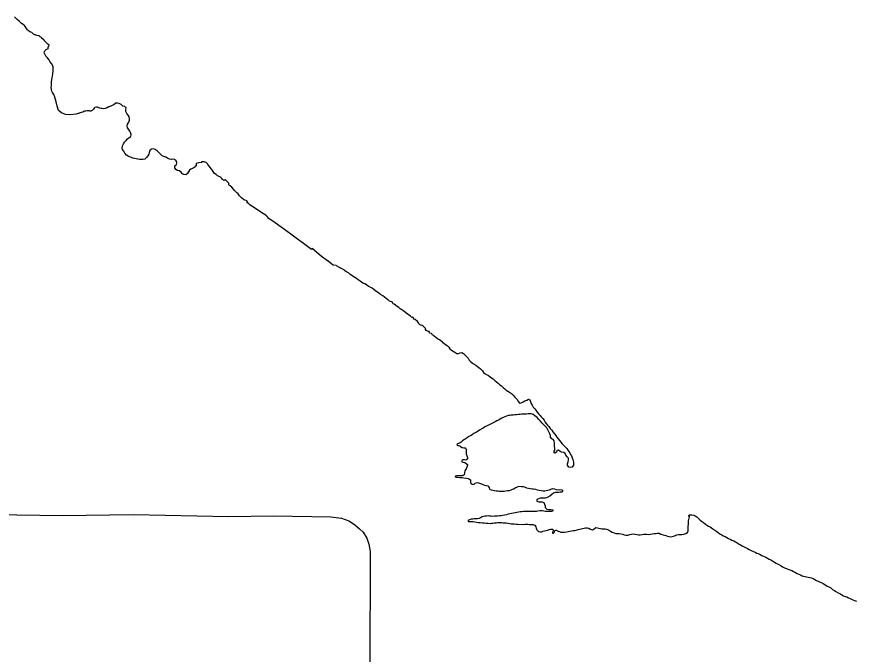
# Model space of a CAD drawing. Extents: x -232 to 448, y 619 to 1059.
# Drawn here: x 239.07 to 271.78, y 919.03 to 943.9 of the extents above; entities that cross this region are included whole.
import ezdxf

# ---------------------------------------------------------------- set-up
doc = ezdxf.new("R2010")
doc.units = 0
doc.layers.add('Default', color=7, linetype='Continuous')

msp = doc.modelspace()

# ---------------------------------------------------------------- linework, layer by layer
at = {"layer": 'Default'}
for points in [[(239.517, 943.359), (239.488, 943.384), (239.45, 943.444), (239.406, 943.51), (239.36, 943.567), (239.321, 943.6), (239.252, 943.64), (239.173, 943.711), (239.084, 943.795), (238.983, 943.897)], [(239.7, 943.235), (239.649, 943.278), (239.578, 943.31), (239.517, 943.359)], [(239.7, 943.235), (239.757, 943.207), (239.77, 943.202), (239.791, 943.194), (239.814, 943.187), (239.843, 943.18), (239.863, 943.174), (239.909, 943.17), (239.93, 943.163), (239.953, 943.146), (239.968, 943.134), (240.018, 943.106), (240.036, 943.082), (240.079, 943.04), (240.092, 943.027), (240.137, 942.978), (240.178, 942.93), (240.218, 942.895), (240.282, 942.833)], [(240.486, 941.881), (240.487, 941.962), (240.423, 942.07), (240.361, 942.155), (240.321, 942.225), (240.264, 942.292), (240.206, 942.355), (240.184, 942.398), (240.17, 942.415), (240.144, 942.469), (240.138, 942.518), (240.156, 942.573), (240.208, 942.624), (240.263, 942.644), (240.31, 942.654), (240.295, 942.693), (240.297, 942.726), (240.316, 942.752), (240.325, 942.785), (240.282, 942.833)], [(240.512, 940.863), (240.466, 940.941), (240.438, 940.995), (240.425, 941.053), (240.419, 941.08), (240.41, 941.142), (240.418, 941.222), (240.426, 941.374), (240.451, 941.513), (240.473, 941.677), (240.482, 941.79), (240.486, 941.881)], [(242.393, 940.314), (242.36, 940.323), (242.311, 940.33), (242.272, 940.341), (242.221, 940.365), (242.174, 940.377), (242.108, 940.356), (242.081, 940.327), (242.06, 940.294), (242.035, 940.272), (242.008, 940.242), (241.986, 940.224), (241.953, 940.212), (241.914, 940.216), (241.889, 940.227), (241.861, 940.23), (241.828, 940.223), (241.813, 940.224), (241.76, 940.217), (241.707, 940.215), (241.68, 940.199), (241.638, 940.181), (241.577, 940.166), (241.542, 940.156), (241.523, 940.144), (241.513, 940.138), (241.468, 940.121), (241.388, 940.099), (241.133, 940.072), (240.964, 940.085), (240.817, 940.144), (240.695, 940.246), (240.642, 940.413), (240.598, 940.576), (240.579, 940.668), (240.548, 940.765), (240.512, 940.863)], [(245.342, 937.907), (245.271, 937.941), (245.235, 938.003), (245.238, 938.077), (245.296, 938.14), (245.316, 938.214), (245.286, 938.282), (245.215, 938.335), (245.149, 938.342), (245.098, 938.336), (245.025, 938.342), (244.949, 938.386), (244.882, 938.422), (244.81, 938.443), (244.734, 938.476), (244.67, 938.536), (244.612, 938.599), (244.539, 938.663), (244.472, 938.724), (244.4, 938.746), (244.322, 938.735), (244.26, 938.684), (244.234, 938.598), (244.217, 938.543), (244.179, 938.469), (244.133, 938.402), (244.069, 938.345), (243.99, 938.33), (243.935, 938.327), (243.857, 938.332), (243.794, 938.341), (243.722, 938.357), (243.655, 938.374), (243.595, 938.387), (243.537, 938.403), (243.469, 938.434), (243.416, 938.462), (243.349, 938.504), (243.288, 938.573), (243.238, 938.652), (243.198, 938.722), (243.185, 938.788), (243.193, 938.864), (243.232, 938.94), (243.276, 939.007), (243.339, 939.068), (243.387, 939.131), (243.449, 939.186), (243.517, 939.233), (243.533, 939.308), (243.501, 939.38), (243.475, 939.44), (243.441, 939.496), (243.389, 939.569), (243.374, 939.641), (243.387, 939.707), (243.439, 939.782), (243.461, 939.858), (243.462, 939.93), (243.451, 940), (243.419, 940.054), (243.358, 940.121), (243.328, 940.196), (243.327, 940.27), (243.33, 940.34), (243.282, 940.398), (243.211, 940.415), (243.134, 940.478), (243.056, 940.519), (243.001, 940.532), (242.927, 940.527), (242.863, 940.48), (242.791, 940.442), (242.731, 940.412), (242.66, 940.38), (242.588, 940.348), (242.516, 940.325), (242.45, 940.312), (242.393, 940.314)], [(246.275, 938.212), (246.172, 938.197), (246.068, 938.178), (246.062, 938.079), (246.023, 938.065), (246.008, 938.031), (245.993, 938.012), (245.95, 937.997), (245.853, 937.957), (245.809, 937.91)], [(246.275, 938.212), (246.302, 938.253), (246.33, 938.253), (246.366, 938.249), (246.407, 938.237), (246.447, 938.221), (246.506, 938.157)], [(246.843, 937.749), (246.786, 937.789), (246.727, 937.86), (246.677, 937.934), (246.625, 938.009), (246.573, 938.076), (246.525, 938.134), (246.506, 938.157)], [(245.809, 937.91), (245.761, 937.843), (245.724, 937.783), (245.659, 937.731), (245.588, 937.743), (245.533, 937.774), (245.472, 937.845), (245.401, 937.887), (245.342, 937.907)], [(246.936, 937.682), (246.893, 937.697), (246.883, 937.703), (246.843, 937.749)], [(246.936, 937.682), (246.982, 937.665), (247.006, 937.655), (247.034, 937.639)], [(247.29, 937.454), (247.249, 937.496), (247.199, 937.552), (247.172, 937.526), (247.147, 937.516), (247.116, 937.535), (247.088, 937.556), (247.068, 937.583), (247.048, 937.614), (247.034, 937.639)], [(247.29, 937.454), (247.321, 937.427), (247.336, 937.402)], [(247.39, 937.309), (247.364, 937.321), (247.345, 937.338), (247.337, 937.363), (247.336, 937.402)], [(247.836, 936.831), (247.762, 936.919), (247.703, 936.987), (247.634, 937.048), (247.564, 937.115), (247.509, 937.186), (247.461, 937.254), (247.39, 937.309)], [(251.528, 934.19), (251.409, 934.202), (251.225, 934.349), (250.953, 934.551), (250.755, 934.718), (250.59, 934.858), (250.565, 934.826), (250.409, 934.933), (250.251, 935.055), (250.018, 935.229), (249.807, 935.382), (249.563, 935.555), (249.385, 935.697), (249.149, 935.857), (248.901, 936.033), (248.841, 936.106), (248.794, 936.14), (248.687, 936.216), (248.508, 936.333), (248.337, 936.447), (248.215, 936.525), (248.165, 936.567), (248.108, 936.609), (248.049, 936.653), (248.074, 936.688), (248.046, 936.713), (248.019, 936.725), (247.968, 936.743), (247.926, 936.762), (247.836, 936.831)], [(251.528, 934.19), (251.623, 934.146), (251.715, 934.091)], [(251.854, 934.009), (251.715, 934.091)], [(251.854, 934.009), (251.9, 933.979)], [(251.937, 933.952), (251.9, 933.979)], [(253.545, 932.862), (253.476, 932.902), (253.418, 932.961), (253.351, 933.015), (253.261, 933.064), (253.206, 933.106), (253.139, 933.152), (253.083, 933.196), (253.004, 933.257), (252.937, 933.305), (252.855, 933.348), (252.788, 933.382), (252.717, 933.44), (252.642, 933.481), (252.572, 933.51), (252.515, 933.54), (252.459, 933.58), (252.386, 933.63), (252.323, 933.683), (252.258, 933.727), (252.195, 933.767), (252.138, 933.801), (252.069, 933.847), (252.006, 933.91), (251.937, 933.952)], [(253.787, 932.682), (253.754, 932.701), (253.738, 932.713), (253.718, 932.773), (253.647, 932.797), (253.604, 932.81), (253.572, 932.841), (253.545, 932.862)], [(254.448, 932.203), (254.422, 932.226), (254.353, 932.272), (254.298, 932.306), (254.245, 932.348), (254.164, 932.409), (254.091, 932.463), (254.032, 932.505), (253.97, 932.558), (253.906, 932.594), (253.787, 932.682)], [(255.348, 931.443), (255.318, 931.472), (255.287, 931.483), (255.273, 931.508), (255.265, 931.526), (255.251, 931.547), (255.188, 931.558), (255.165, 931.563), (255.155, 931.59), (255.162, 931.604), (255.166, 931.623), (255.137, 931.627), (255.088, 931.64), (255.041, 931.661), (255.019, 931.695), (255.015, 931.705), (255.022, 931.732), (255.026, 931.742), (254.996, 931.753), (254.927, 931.826), (254.89, 931.849), (254.837, 931.87), (254.78, 931.892), (254.764, 931.906), (254.736, 931.964), (254.708, 932.006), (254.613, 932.083), (254.558, 932.105), (254.537, 932.115), (254.556, 932.14), (254.514, 932.181), (254.487, 932.17), (254.448, 932.203)], [(255.674, 931.21), (255.618, 931.252), (255.555, 931.296), (255.484, 931.338), (255.419, 931.384), (255.348, 931.443)], [(255.674, 931.21), (255.735, 931.161), (255.795, 931.109), (255.864, 931.069), (255.927, 931.012), (255.964, 930.941), (256.025, 930.887), (256.096, 930.855), (256.163, 930.81), (256.232, 930.766), (256.299, 930.763), (256.364, 930.794), (256.426, 930.803), (256.494, 930.767), (256.559, 930.704), (256.625, 930.637), (256.673, 930.579), (256.721, 930.506), (256.77, 930.448), (256.824, 930.41), (256.889, 930.361), (256.976, 930.306), (257.045, 930.258), (257.097, 930.212), (257.162, 930.165), (257.233, 930.092), (257.274, 930.023), (257.339, 929.973), (257.418, 929.932), (257.475, 929.902), (257.54, 929.856), (257.593, 929.82), (257.659, 929.772), (257.722, 929.709), (257.785, 929.658), (257.847, 929.6), (257.912, 929.545), (257.981, 929.497), (258.049, 929.442), (258.112, 929.391), (258.168, 929.337), (258.233, 929.293), (258.293, 929.259), (258.369, 929.206), (258.437, 929.137), (258.502, 929.066), (258.556, 929.003), (258.598, 928.951), (258.63, 928.885), (258.685, 928.823), (258.752, 928.833), (258.82, 928.877), (258.893, 928.911), (258.963, 928.948), (259.036, 928.984), (259.091, 928.954), (259.112, 928.888), (259.131, 928.822), (259.173, 928.749), (259.221, 928.676), (259.283, 928.603), (259.317, 928.549), (259.371, 928.478), (259.423, 928.416), (259.485, 928.347), (259.534, 928.295), (259.592, 928.232), (259.646, 928.161), (259.686, 928.09), (259.716, 928.045), (259.778, 927.972), (259.828, 927.913), (259.878, 927.84), (259.94, 927.773), (259.988, 927.709), (260.046, 927.632), (260.096, 927.565), (260.14, 927.503), (260.193, 927.44), (260.241, 927.373), (260.29, 927.303), (260.353, 927.242), (260.415, 927.169), (260.526, 927.054), (260.574, 926.991), (260.612, 926.939), (260.642, 926.887), (260.675, 926.825), (260.705, 926.765), (260.733, 926.699), (260.758, 926.63), (260.771, 926.579), (260.783, 926.525), (260.792, 926.473), (260.786, 926.402), (260.742, 926.333), (260.664, 926.311), (260.611, 926.331), (260.556, 926.401), (260.558, 926.463), (260.576, 926.539)], [(260.576, 926.539), (260.6, 926.609), (260.597, 926.676), (260.542, 926.733), (260.488, 926.791), (260.467, 926.858), (260.412, 926.896), (260.326, 926.914), (260.273, 926.939), (260.207, 926.995), (260.145, 926.983), (260.121, 926.915), (260.065, 926.873), (260.028, 926.93), (260.055, 926.995), (260.058, 927.066), (260.049, 927.139), (260.049, 927.208), (260.048, 927.276), (260.037, 927.35), (259.997, 927.407), (259.938, 927.436), (259.89, 927.493), (259.887, 927.563), (259.87, 927.635), (259.832, 927.708), (259.793, 927.782), (259.747, 927.857), (259.701, 927.911), (259.632, 927.978), (259.572, 928.043), (259.504, 928.118), (259.439, 928.187), (259.369, 928.261), (259.286, 928.334), (259.215, 928.385), (259.146, 928.411), (259.093, 928.41), (259.025, 928.405), (258.951, 928.398), (258.895, 928.397), (258.772, 928.391), (258.711, 928.384), (258.649, 928.379), (258.565, 928.372), (258.497, 928.365), (258.429, 928.362), (258.353, 928.358), (258.296, 928.35), (258.244, 928.341), (258.174, 928.316), (258.11, 928.288), (258.044, 928.263), (257.992, 928.237), (257.934, 928.201), (257.863, 928.163), (257.797, 928.134), (257.727, 928.098), (257.675, 928.068), (257.623, 928.044), (257.555, 928.007), (257.503, 927.983), (257.416, 927.935), (257.335, 927.9), (257.26, 927.848), (257.207, 927.822), (257.125, 927.768), (257.072, 927.734), (257.009, 927.698), (256.953, 927.664), (256.902, 927.639), (256.831, 927.591), (256.767, 927.555), (256.706, 927.521), (256.634, 927.479), (256.567, 927.427), (256.513, 927.389), (256.449, 927.339)], [(256.449, 927.339), (256.411, 927.305), (256.363, 927.279), (256.336, 927.265), (256.301, 927.251), (256.266, 927.237), (256.243, 927.215), (256.247, 927.191), (256.273, 927.178), (256.312, 927.179), (256.353, 927.16), (256.385, 927.13), (256.44, 927.095), (256.51, 927.085), (256.561, 927.078), (256.593, 927.059), (256.607, 927.024), (256.605, 926.935), (256.599, 926.845), (256.621, 926.773), (256.652, 926.706), (256.647, 926.655), (256.628, 926.629), (256.591, 926.607), (256.534, 926.612), (256.515, 926.614), (256.468, 926.615), (256.443, 926.608), (256.428, 926.573), (256.436, 926.538), (256.485, 926.529), (256.544, 926.515), (256.605, 926.477), (256.649, 926.431), (256.651, 926.404), (256.623, 926.329), (256.595, 926.268), (256.554, 926.182), (256.54, 926.106), (256.527, 926.035), (256.485, 926.009), (256.44, 925.993), (256.366, 925.986), (256.315, 925.989), (256.264, 925.997), (256.222, 925.993), (256.185, 925.977), (256.177, 925.963), (256.199, 925.944), (256.264, 925.939), (256.359, 925.923), (256.445, 925.921), (256.514, 925.912), (256.61, 925.894), (256.678, 925.882)], [(256.678, 925.882), (256.706, 925.879), (256.769, 925.837), (256.774, 925.771), (256.771, 925.713), (256.838, 925.672), (256.898, 925.652), (256.958, 925.706), (257.042, 925.727), (257.12, 925.705), (257.195, 925.677), (257.256, 925.651), (257.319, 925.63), (257.387, 925.614), (257.449, 925.601), (257.494, 925.538), (257.517, 925.468), (257.583, 925.444), (257.652, 925.43), (257.707, 925.413), (257.767, 925.41), (257.84, 925.406), (257.893, 925.395), (257.969, 925.39), (258.027, 925.389), (258.08, 925.39), (258.148, 925.407), (258.22, 925.414), (258.292, 925.413), (258.352, 925.446)], [(258.352, 925.446), (258.404, 925.47), (258.459, 925.483), (258.524, 925.538), (258.58, 925.555), (258.633, 925.577), (258.693, 925.582), (258.756, 925.578), (258.822, 925.571), (258.904, 925.549), (258.961, 925.527), (259.04, 925.512), (259.104, 925.492), (259.179, 925.486), (259.235, 925.485), (259.304, 925.474), (259.376, 925.444), (259.455, 925.434), (259.533, 925.418), (259.607, 925.407), (259.67, 925.407), (259.728, 925.421), (259.782, 925.432), (259.852, 925.451), (259.903, 925.467), (259.981, 925.497), (260.049, 925.485), (260.118, 925.455), (260.192, 925.451), (260.26, 925.452), (260.336, 925.446), (260.372, 925.398), (260.328, 925.354), (260.272, 925.349), (260.198, 925.34), (260.143, 925.337), (260.075, 925.336), (260.013, 925.313), (259.941, 925.269), (259.865, 925.204), (259.785, 925.153), (259.733, 925.135), (259.681, 925.124), (259.603, 925.121), (259.546, 925.122), (259.491, 925.119), (259.42, 925.1), (259.358, 925.062), (259.363, 924.998), (259.437, 924.982), (259.5, 924.981), (259.566, 924.976)], [(259.566, 924.976), (259.628, 924.951), (259.659, 924.892), (259.678, 924.818), (259.687, 924.75), (259.751, 924.695), (259.833, 924.681), (259.903, 924.676), (259.978, 924.664), (259.989, 924.626), (259.947, 924.597), (259.838, 924.595), (259.756, 924.598), (259.696, 924.601), (259.633, 924.609), (259.563, 924.62), (259.483, 924.624), (259.399, 924.615), (259.341, 924.606), (259.29, 924.603), (259.218, 924.604), (259.153, 924.603), (259.085, 924.605), (259.023, 924.604), (258.962, 924.605), (258.904, 924.604), (258.835, 924.601), (258.777, 924.59), (258.711, 924.581), (258.641, 924.57), (258.581, 924.556), (258.518, 924.547), (258.446, 924.53), (258.373, 924.517), (258.31, 924.506), (258.236, 924.491), (258.176, 924.476), (258.098, 924.461), (258.023, 924.441), (257.962, 924.432), (257.9, 924.425), (257.83, 924.422), (257.766, 924.417), (257.703, 924.417), (257.647, 924.411), (257.576, 924.413), (257.518, 924.422), (257.461, 924.427), (257.399, 924.424), (257.331, 924.413), (257.276, 924.404), (257.224, 924.388), (257.16, 924.357), (257.106, 924.333), (257.049, 924.318), (256.991, 924.313), (256.913, 924.308), (256.858, 924.305), (256.802, 924.3), (256.734, 924.28), (256.66, 924.253), (256.687, 924.209), (256.751, 924.204), (256.821, 924.211), (256.88, 924.212), (256.936, 924.203), (257.005, 924.189), (257.073, 924.174), (257.146, 924.166), (257.243, 924.16), (257.323, 924.157), (257.376, 924.151), (257.456, 924.142), (257.538, 924.138), (257.589, 924.141), (257.642, 924.149), (257.696, 924.154), (257.768, 924.163), (257.827, 924.172), (257.899, 924.17), (257.987, 924.165), (258.043, 924.162), (258.106, 924.158), (258.162, 924.153), (258.225, 924.146), (258.305, 924.128), (258.358, 924.125), (258.428, 924.12), (258.48, 924.118), (258.561, 924.105), (258.616, 924.102), (258.844, 924.098), (258.909, 924.1), (259.002, 924.103), (259.073, 924.099), (259.133, 924.096), (259.209, 924.093), (259.278, 924.073), (259.326, 924.008), (259.339, 923.949), (259.358, 923.881)], [(232.702, 924.475), (238.168, 924.488), (240.852, 924.449), (243.615, 924.478), (243.626, 924.477)], [(243.626, 924.477), (247.327, 924.406), (249.08, 924.426), (251.324, 924.39), (251.738, 924.342), (252.026, 924.24), (252.25, 924.099), (252.444, 923.93), (252.58, 923.792), (252.72, 923.564), (252.799, 923.328), (252.85, 923.043), (252.848, 918.436)], [(264.393, 923.664), (264.452, 923.642), (264.52, 923.624), (264.575, 923.617), (264.638, 923.62), (264.692, 923.634), (264.764, 923.669), (264.818, 923.685), (264.884, 923.704), (264.943, 923.708), (265.011, 923.704), (265.094, 923.716), (265.168, 923.738), (265.243, 923.782), (265.26, 923.85), (265.261, 923.909), (265.26, 923.962), (265.27, 924.026), (265.271, 924.095), (265.276, 924.167), (265.279, 924.218), (265.282, 924.231), (265.313, 924.39), (265.295, 924.435), (265.299, 924.473), (265.405, 924.467), (265.479, 924.451), (265.536, 924.436), (265.603, 924.391), (265.671, 924.332), (265.73, 924.265), (265.784, 924.228), (265.857, 924.169), (265.932, 924.118), (265.997, 924.068), (266.062, 924.033), (266.117, 924.002), (266.173, 923.968), (266.23, 923.926), (266.301, 923.871), (266.384, 923.82), (266.436, 923.778), (266.505, 923.729), (266.574, 923.685), (266.631, 923.651), (266.71, 923.619), (266.774, 923.591), (266.842, 923.548), (266.903, 923.519), (266.973, 923.486), (267.04, 923.45), (267.105, 923.418), (267.157, 923.389), (267.222, 923.344), (267.31, 923.295), (267.366, 923.263), (267.452, 923.221), (267.523, 923.184), (267.578, 923.157), (267.641, 923.121), (267.716, 923.084), (267.808, 923.046), (267.875, 923.012), (267.94, 922.977), (267.997, 922.956), (268.074, 922.922), (268.141, 922.885), (268.224, 922.851), (268.292, 922.817), (268.365, 922.776), (268.43, 922.74), (268.489, 922.715), (268.56, 922.674), (268.633, 922.63), (268.702, 922.587), (268.807, 922.528), (268.898, 922.483), (268.948, 922.447), (269.024, 922.407), (269.096, 922.373), (269.151, 922.351), (269.23, 922.329), (269.303, 922.297), (269.377, 922.256), (269.452, 922.222), (269.517, 922.188), (269.578, 922.162), (269.647, 922.124), (269.706, 922.096), (269.765, 922.077), (269.824, 922.065), (269.877, 922.054), (269.947, 922.038), (270.008, 922.029), (270.077, 922.017), (270.145, 921.985), (270.202, 921.945), (270.269, 921.909), (270.33, 921.885), (270.413, 921.845), (270.474, 921.821)], [(259.791, 923.877), (259.835, 923.9), (259.886, 923.914), (259.93, 923.913), (259.966, 923.906), (259.991, 923.889), (259.994, 923.867), (259.992, 923.838), (259.983, 923.809), (259.976, 923.791), (259.97, 923.768), (259.976, 923.758), (259.99, 923.75), (260.013, 923.753), (260.025, 923.765), (260.036, 923.784), (260.045, 923.808), (260.057, 923.833), (260.066, 923.853), (260.074, 923.861), (260.095, 923.867), (260.115, 923.868), (260.14, 923.86), (260.168, 923.847), (260.195, 923.83), (260.242, 923.819)], [(260.58, 923.817), (260.64, 923.828), (260.706, 923.849), (260.774, 923.864), (260.846, 923.863), (260.897, 923.872), (260.969, 923.898), (261.021, 923.913), (261.085, 923.926), (261.142, 923.938), (261.208, 923.953), (261.26, 923.96), (261.317, 923.961), (261.393, 923.945), (261.454, 923.907), (261.525, 923.883), (261.591, 923.921), (261.655, 923.97), (261.721, 923.966), (261.783, 923.946), (261.844, 923.939), (261.899, 923.928), (261.959, 923.927), (262.022, 923.919), (262.082, 923.91), (262.151, 923.88), (262.234, 923.827), (262.303, 923.789), (262.37, 923.765), (262.44, 923.739), (262.509, 923.736), (262.563, 923.741), (262.636, 923.735), (262.71, 923.713), (262.769, 923.694), (262.844, 923.68), (262.914, 923.681), (262.984, 923.698), (263.057, 923.721), (263.124, 923.724), (263.184, 923.721), (263.255, 923.701), (263.327, 923.692), (263.396, 923.688), (263.467, 923.708), (263.537, 923.719), (263.592, 923.718), (263.645, 923.713), (263.715, 923.709), (263.795, 923.722), (263.857, 923.735), (263.931, 923.74), (264.001, 923.743), (264.071, 923.756), (264.128, 923.751), (264.199, 923.713), (264.284, 923.684), (264.34, 923.675), (264.393, 923.664)], [(259.358, 923.881), (259.425, 923.826), (259.484, 923.804), (259.536, 923.807), (259.596, 923.833), (259.656, 923.845), (259.723, 923.857), (259.791, 923.877)], [(260.242, 923.819), (260.293, 923.797), (260.368, 923.794), (260.432, 923.797), (260.51, 923.804), (260.58, 923.817)], [(270.474, 921.821), (270.529, 921.791), (270.602, 921.749), (270.683, 921.692), (270.752, 921.66), (270.827, 921.617), (270.896, 921.56), (270.969, 921.518), (271.026, 921.474), (271.117, 921.429), (271.18, 921.401), (271.257, 921.35), (271.324, 921.316), (271.391, 921.29), (271.452, 921.27), (271.521, 921.232), (271.581, 921.207), (271.64, 921.177), (271.693, 921.155), (271.758, 921.129), (271.835, 921.103)]]:
    msp.add_lwpolyline(points, dxfattribs=at)

doc.saveas('drawing.dxf')
